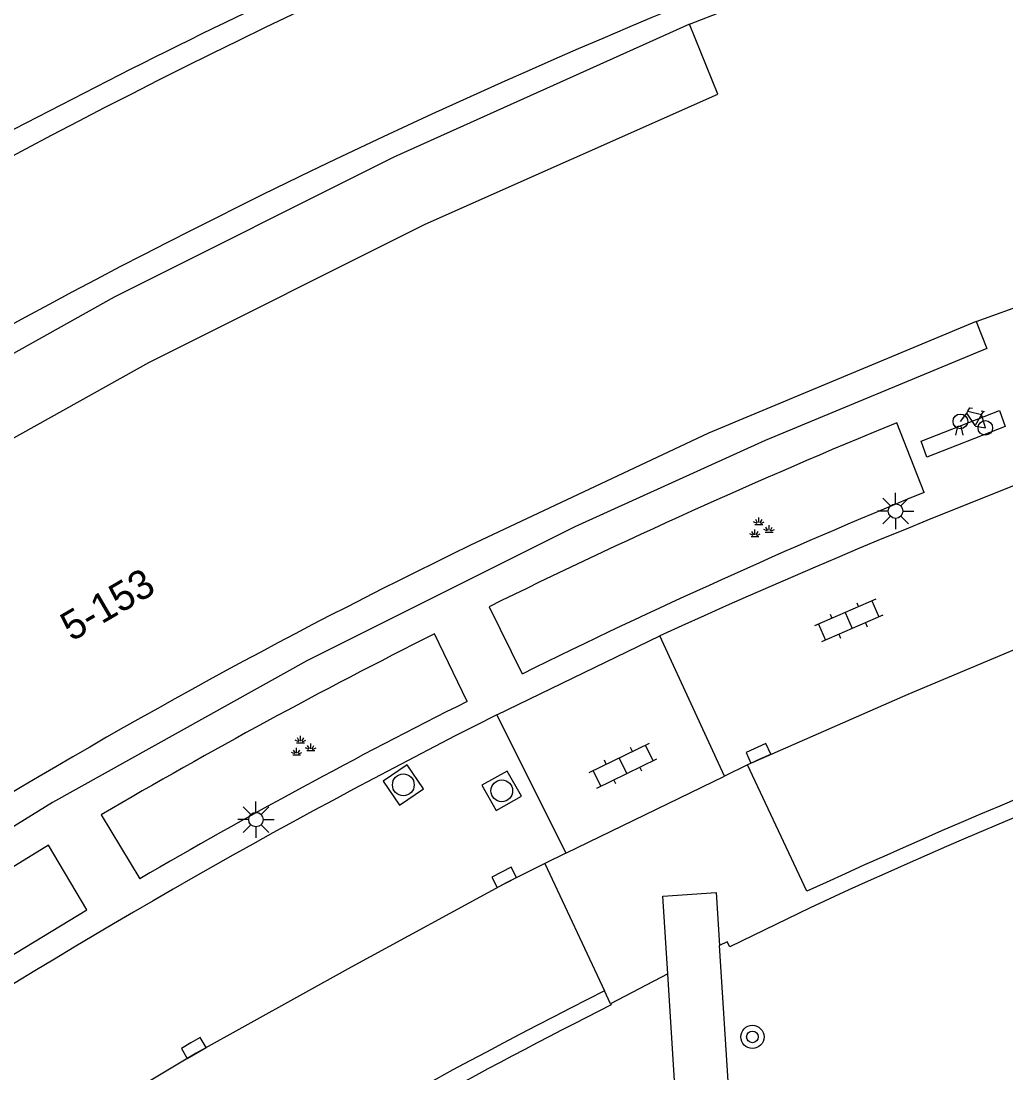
# Model space of a CAD drawing. Extents: x 125000 to 129004, y 397500 to 399008.
# Drawn here: x 127428.08 to 127462, y 398625.63 to 398661.85 of the extents above; entities that cross this region are included whole.
import ezdxf

# ---------------------------------------------------------------- set-up
doc = ezdxf.new("R2010")
doc.units = 0
for name, color, linetype in [('gg-anno-huisnummerreeks BGT', 7, 'Continuous'), ('gg-bbg-hoofdgebouw', 7, 'Continuous'), ('gg-bbg-onder overbouw', 7, 'Continuous'), ('gg-bbg-pand overbouw', 7, 'Continuous'), ('gg-knt-BGT kruinlijn', 7, 'Continuous'), ('gg-knt-bovenkant onderkant talud', 7, 'Continuous'), ('gg-knt-verharding', 7, 'Continuous'), ('gg-knt-verharding nz', 7, 'Continuous'), ('gt-symb-boom', 7, 'Continuous'), ('gt-symb-fietsenrek', 7, 'Continuous'), ('gt-symb-groenvak', 7, 'Continuous'), ('gt-symb-klinker verharding', 7, 'Continuous'), ('gt-symb-kolk', 7, 'Continuous'), ('gt-symb-lichtmast', 7, 'Continuous'), ('gt-symb-rioolschacht', 7, 'Continuous')]:
    doc.layers.add(name, color=color, linetype=linetype)

# ---------------------------------------------------------------- blocks, each defined once
blk = doc.blocks.new('gt0-BOOM')
at = {"layer": 'gt-symb-boom'}
for radius in [0.4, 0.2]:
    blk.add_circle((0, 0), radius, dxfattribs=at)
blk = doc.blocks.new('gt0-GRVAK')
at = {"layer": 'gt-symb-groenvak'}
for p, q in [((-0.047, 0.214), (-0.047, 0.393)), ((-0.11, 0.189), (-0.228, 0.24)), ((-0.182, 0.153), (0.088, 0.153)), ((-0.091, 0.211), (-0.156, 0.322)), ((-0.004, 0.211), (0.061, 0.322)), ((0.015, 0.189), (0.133, 0.24)), ((0.262, -0.052), (0.197, 0.059)), ((0.305, -0.049), (0.305, 0.13)), ((0.349, -0.052), (0.414, 0.059)), ((-0.245, -0.228), (-0.363, -0.177)), ((-0.318, -0.264), (-0.047, -0.264)), ((-0.226, -0.206), (-0.291, -0.095)), ((-0.183, -0.203), (-0.183, -0.024)), ((-0.139, -0.206), (-0.074, -0.095)), ((-0.12, -0.228), (-0.002, -0.177)), ((0.243, -0.074), (0.125, -0.023)), ((0.17, -0.11), (0.441, -0.11)), ((0.368, -0.074), (0.486, -0.023))]:
    blk.add_line(p, q, dxfattribs=at)
blk = doc.blocks.new('gt0-KOLK')
at = {"layer": 'gt-symb-kolk'}
blk.add_lwpolyline([(0, 0), (0.375, 0), (0.375, 0.4), (-0.375, 0.4), (-0.375, 0), (0, 0)], dxfattribs=at)
blk = doc.blocks.new('gt0-KL1')
at = {"layer": 'gt-symb-klinker verharding'}
for p, q in [((-0.5, 0.3), (-0.5, 0.45)), ((0.5, 0.3), (0.5, 0.45)), ((-1.15, 0.3), (1.15, 0.3)), ((-1, -0.3), (-1, 0.3)), ((0, -0.3), (0, 0.3)), ((1, -0.3), (1, 0.3)), ((-1.15, -0.3), (1.15, -0.3)), ((-0.5, -0.45), (-0.5, -0.3)), ((0.5, -0.45), (0.5, -0.3))]:
    blk.add_line(p, q, dxfattribs=at)
blk = doc.blocks.new('gt0-LMAST')
at = {"layer": 'gt-symb-lichtmast'}
for p, q in [((-0.182, 0.173), (-0.447, 0.438)), ((-0.005, 0.246), (-0.005, 0.621)), ((0.172, 0.173), (0.437, 0.438)), ((-0.255, -0.004), (-0.63, -0.004)), ((-0.182, -0.181), (-0.447, -0.446)), ((-0.005, -0.254), (-0.005, -0.629)), ((0.437, -0.446), (0.172, -0.181)), ((0.245, -0.004), (0.62, -0.004))]:
    blk.add_line(p, q, dxfattribs=at)
blk.add_circle((-0.005, -0.004), 0.25, dxfattribs=at)
blk = doc.blocks.new('gt0-FREK')
at = {"layer": 'gt-symb-fietsenrek'}
for p, q in [((0.259, 0.762), (0.294, 0.823)), ((0.54, 0.335), (0.259, 0.762)), ((0.294, 0.823), (0.767, 0.714)), ((0.757, 0.841), (0.866, 0.816)), ((0.767, 0.714), (0.84, 0.822)), ((0.767, 0.714), (0.54, 0.335)), ((0.895, 0.252), (0.767, 0.714))]:
    blk.add_line(p, q, dxfattribs=at)
for points in [[(0.036, 0.476), (0.228, 0.708), (0.259, 0.762)], [(0.294, 0.823), (0.36, 0.937), (0.452, 0.935)], [(-0.124, 0), (-0.047, 0.312), (0.053, 0.312), (0.12, 0)], [(0.54, 0.335), (0.555, 0.305), (0.895, 0.252)]]:
    blk.add_lwpolyline(points, dxfattribs=at)
for centre in [(0.036, 0.476), (0.895, 0.252)]:
    blk.add_circle(centre, 0.252, dxfattribs=at)
blk = doc.blocks.new('gt0-RS')
at = {"layer": 'gt-symb-rioolschacht'}
blk.add_lwpolyline([(-0.5, -0.5), (0.5, -0.5), (0.5, 0.5), (-0.5, 0.5)], close=True, dxfattribs=at)
blk.add_circle((0, 0), 0.375, dxfattribs=at)

msp = doc.modelspace()

# ---------------------------------------------------------------- linework, layer by layer
at = {"layer": 'gg-bbg-hoofdgebouw'}
for p, q in [((127451.1, 398661.74), (127460.809, 398665.555)), ((127460.979, 398651.501), (127465.33, 398653.088))]:
    msp.add_line(p, q, dxfattribs=at)
at = {"layer": 'gg-bbg-onder overbouw'}
for points in [[(127395.099, 398628.87), (127396.719, 398626.864), (127405.355, 398633.336), (127414.142, 398639.334), (127423.194, 398644.921), (127432.482, 398650.099), (127441.993, 398654.861), (127452.075, 398659.333), (127451.1, 398661.74)], [(127460.979, 398651.501), (127451.762, 398647.659), (127443.537, 398643.793)]]:
    msp.add_lwpolyline(points, dxfattribs=at)
msp.add_arc((127534.454, 398456.434), 208.253, 115.88524, 121.8181, dxfattribs=at)
at = {"layer": 'gg-bbg-pand overbouw'}
for points in [[(127451.1, 398661.74), (127440.918, 398657.163), (127431.288, 398652.342), (127421.909, 398647.112), (127412.764, 398641.469), (127403.875, 398635.401), (127395.099, 398628.87)], [(127460.979, 398651.501), (127461.347, 398650.575), (127453.704, 398647.404), (127447.154, 398644.434), (127437.92, 398639.818), (127429.161, 398634.938), (127420.506, 398629.597), (127411.977, 398623.786), (127403.961, 398617.798), (127403.346, 398618.581)]]:
    msp.add_lwpolyline(points, dxfattribs=at)
at = {"layer": 'gg-knt-BGT kruinlijn'}
for centre, radius, start, end in [((127537.688, 398448.81), 250.461, 112.48262, 126.68841), ((127543.509, 398438.137), 242.654, 102.46901, 130.34855)]:
    msp.add_arc(centre, radius, start, end, dxfattribs=at)
at = {"layer": 'gg-knt-bovenkant onderkant talud'}
msp.add_arc((127540.915, 398445.372), 240.149, 104.69316, 136.18243, dxfattribs=at)
at = {"layer": 'gg-knt-verharding'}
for p, q in [((127459.192, 398645.623), (127458.246, 398648.021)), ((127444.198, 398641.681), (127445.336, 398639.367)), ((127443.442, 398638.421), (127442.318, 398640.749)), ((127452.306, 398635.853), (127450.082, 398640.682)), ((127444.47, 398637.961), (127444.443, 398637.948)), ((127444.47, 398637.961), (127446.839, 398633.197)), ((127453.103, 398636.24), (127452.306, 398635.853)), ((127455.148, 398631.885), (127453.103, 398636.24)), ((127430.84, 398634.521), (127432.168, 398632.315)), ((127446.839, 398633.197), (127446.116, 398632.846)), ((127446.116, 398632.846), (127448.175, 398628.457)), ((127455.254, 398631.319), (127452.495, 398629.972)), ((127452.518, 398624.062), (127452.141, 398630.015)), ((127450.355, 398629.037), (127448.385, 398628.01)), ((127450.686, 398623.708), (127450.355, 398629.037)), ((127448.385, 398628.01), (127448.175, 398628.457)), ((127448.385, 398628.01), (127448.403, 398627.973))]:
    msp.add_line(p, q, dxfattribs=at)
for points in [[(127422.487, 398626.369), (127426.385, 398628.852), (127430.337, 398631.248), (127429.017, 398633.472), (127423.453, 398630.051), (127421.131, 398628.536)], [(127450.355, 398629.037), (127450.189, 398631.719), (127452.026, 398631.841), (127452.141, 398630.015)], [(127452.495, 398629.972), (127452.4, 398630.149), (127452.141, 398630.015)]]:
    msp.add_lwpolyline(points, dxfattribs=at)
for centre, radius, start, end in [((127544.119, 398438.386), 253.078, 114.76317, 121.33487), ((127545.737, 398434.025), 253.219, 114.58076, 117.85064), ((127549.802, 398422.428), 239.956, 101.80698, 114.55555), ((127544.663, 398437.806), 227.285, 112.34711, 116.23314), ((127542.376, 398443.31), 207.772, 102.01281, 114.82348), ((127542.026, 398443.986), 206.453, 101.80336, 114.85338), ((127541.683, 398444.446), 217.432, 112.29577, 116.30269), ((127533.645, 398458.746), 203.631, 116.64691, 120.3219), ((127535.406, 398455.159), 205.043, 116.64834, 120.23163), ((127546.774, 398434.584), 227.659, 116.7112, 129.43556), ((127543.548, 398439.49), 211.671, 116.78052, 128.11202), ((127543.774, 398439.285), 211.421, 116.81398, 120.96212)]:
    msp.add_arc(centre, radius, start, end, dxfattribs=at)
at = {"layer": 'gg-knt-verharding nz'}
for p, q in [((127444.47, 398637.961), (127450.082, 398640.682)), ((127446.839, 398633.197), (127452.306, 398635.853))]:
    msp.add_line(p, q, dxfattribs=at)
for points in [[(127498.2, 398651.244), (127492.724, 398650.025), (127487.703, 398648.801), (127482.047, 398647.144), (127475.264, 398645.026), (127469.482, 398642.955), (127463.729, 398640.802), (127458.626, 398638.665), (127453.103, 398636.24)], [(127459.28, 398646.837), (127459.086, 398647.384), (127461.786, 398648.441), (127461.981, 398647.894), (127459.28, 398646.837)], [(127446.116, 398632.846), (127444.812, 398632.185), (127439.447, 398629.272), (127434.108, 398626.311), (127431.638, 398624.832), (127426.52, 398621.633), (127423.874, 398619.914), (127419.23, 398616.695), (127414.633, 398613.41), (127412.224, 398611.629), (127409.868, 398609.778)]]:
    msp.add_lwpolyline(points, dxfattribs=at)

# ---------------------------------------------------------------- block references
at = {"layer": 'gt-symb-boom'}
msp.add_blockref('gt0-BOOM', (127453.271, 398626.87), dxfattribs=at)
at = {"layer": 'gt-symb-fietsenrek'}
msp.add_blockref('gt0-FREK', (127460.399, 398647.591), dxfattribs=at)
at = {"layer": 'gt-symb-groenvak'}
for p in [(127453.541, 398644.366), (127437.752, 398636.844)]:
    msp.add_blockref('gt0-GRVAK', p, dxfattribs=at)
at = {"layer": 'gt-symb-klinker verharding'}
for p, rotation in [((127456.588, 398641.209), -156.4854433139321), ((127448.816, 398636.21), 25.847610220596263)]:
    msp.add_blockref('gt0-KL1', p, dxfattribs=dict(at, rotation=rotation))
at = {"layer": 'gt-symb-kolk'}
for p, rotation in [((127453.558, 398636.453), 24.515070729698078), ((127444.812, 398632.185), 27.384970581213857), ((127433.921, 398626.662), -149.4095645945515)]:
    msp.add_blockref('gt0-KOLK', p, dxfattribs=dict(at, rotation=rotation))
at = {"layer": 'gt-symb-lichtmast'}
for p in [(127458.207, 398644.98), (127436.172, 398634.357)]:
    msp.add_blockref('gt0-LMAST', p, dxfattribs=at)
at = {"layer": 'gt-symb-rioolschacht'}
for p, rotation in [((127441.245, 398635.549), -55.721733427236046), ((127444.636, 398635.345), -60.58918037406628)]:
    msp.add_blockref('gt0-RS', p, dxfattribs=dict(at, rotation=rotation))

# ---------------------------------------------------------------- texts
at = {"layer": 'gg-anno-huisnummerreeks BGT'}
msp.add_text('5-153', height=1, rotation=30.3, dxfattribs=at).set_placement((127429.822, 398640.47))

doc.saveas('drawing.dxf')
